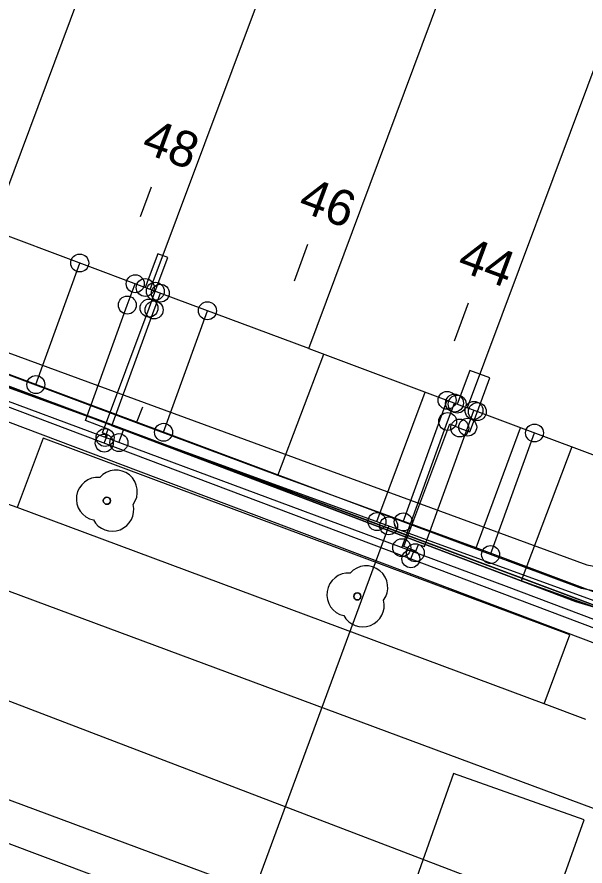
# Model space of a CAD drawing. Extents: x 192672 to 192910, y 446344 to 446512.
# Drawn here: x 192703.44 to 192719.28, y 446406.75 to 446430.41 of the extents above; entities that cross this region are included whole.
import ezdxf

# ---------------------------------------------------------------- set-up
doc = ezdxf.new("R2010")
doc.units = 0
for name, color, linetype in [('B-OI-KL-()_MANTELBUIS_WATER-G', 7, 'Continuous'), ('B-OI-KL-()_PUNTVANLEVERING_WATER-S', 7, 'Continuous'), ('B-OI-KL-BUISLEIDING_OLIEGASCHEMICALIEN_GASLAGEDRUK-G', 7, 'Continuous'), ('B-OI-KL-DATA-G', 7, 'Continuous'), ('B-OI-KL-DATA_GTWP-S', 7, 'Continuous'), ('B-OI-KL-DATA_KABELBED-G', 7, 'Continuous'), ('B-OI-KL-DATA_MOF-S', 7, 'Continuous'), ('B-OI-KL-ET_LS-G', 7, 'Continuous'), ('B-OI-KL-ET_LS_DELIVERYPOINT-S', 7, 'Continuous'), ('B-OI-KL-ET_LS_MOF-S', 7, 'Continuous'), ('B-OI-KL-ET_MS-G', 7, 'Continuous'), ('B-OI-KL-GAS_LD_AFTAKZADEL-S', 7, 'Continuous'), ('B-OI-KL-GAS_LD_DELIVERYPOINT-S', 7, 'Continuous'), ('B-OI-KL-GAS_LD_OVERGANGSSTUK-S', 7, 'Continuous'), ('B-OI-KL-WATER-G', 7, 'Continuous'), ('B-OI-RI-RIOOLVRIJVERVAL-G', 7, 'Continuous'), ('boom', 7, 'Continuous'), ('Default', 7, 'Continuous'), ('huisnummerreeks BGT', 7, 'Continuous'), ('kant open verharding', 7, 'Continuous'), ('kant verharding', 7, 'Continuous'), ('pand op maaiveld vlak', 7, 'Continuous'), ('verkeerseiland - berm', 7, 'Continuous')]:
    doc.layers.add(name, color=color, linetype=linetype)

# ---------------------------------------------------------------- blocks, each defined once
blk = doc.blocks.new('B-OI-KL-GAS_LD_AFTAKZADEL-S')
at = {"layer": 'Default'}
blk.add_circle((0, 0), 0.25, dxfattribs=at)
blk = doc.blocks.new('B-OI-KL-GAS_LD_DELIVERYPOINT-S')
at = {"layer": 'Default'}
blk.add_circle((0, 0), 0.25, dxfattribs=at)
blk = doc.blocks.new('B-OI-KL-GAS_LD_OVERGANGSSTUK-S')
at = {"layer": 'Default'}
blk.add_circle((0, 0), 0.25, dxfattribs=at)
blk = doc.blocks.new('B-OI-KL-ET_LS_DELIVERYPOINT-S')
at = {"layer": 'Default'}
blk.add_circle((0, 0), 0.25, dxfattribs=at)
blk = doc.blocks.new('B-OI-KL-ET_LS_MOF-S')
at = {"layer": 'Default'}
blk.add_circle((0, 0), 0.25, dxfattribs=at)
blk = doc.blocks.new('B-OI-KL-()_PUNTVANLEVERING_WATER-S')
at = {"layer": 'Default'}
blk.add_circle((0, 0), 0.25, dxfattribs=at)
blk = doc.blocks.new('B-OI-KL-DATA_GTWP-S')
at = {"layer": 'Default'}
blk.add_circle((0, 0), 0.25, dxfattribs=at)
blk = doc.blocks.new('B-OI-KL-DATA_MOF-S')
at = {"layer": 'Default'}
blk.add_circle((0, 0), 0.25, dxfattribs=at)

msp = doc.modelspace()

# ---------------------------------------------------------------- linework, layer by layer
at = {"layer": 'B-OI-KL-()_MANTELBUIS_WATER-G'}
msp.add_lwpolyline([(192714.72, 446419.671), (192714.825, 446419.952)], dxfattribs=at)
at = {"layer": 'B-OI-KL-BUISLEIDING_OLIEGASCHEMICALIEN_GASLAGEDRUK-G'}
for points in [[(192739.245, 446406.116), (192738.416, 446406.482), (192717.09, 446414.534), (192687.866, 446425.386), (192686.502, 446425.892), (192685.933, 446426.1), (192675.743, 446429.821)], [(192706.519, 446422.379), (192706.74, 446422.973)], [(192707.265, 446422.243), (192707.44, 446422.711)], [(192705.899, 446418.689), (192705.986, 446418.924), (192705.349, 446419.16), (192706.519, 446422.379)], [(192706.285, 446418.546), (192706.414, 446418.893), (192706.091, 446419.013), (192707.265, 446422.243)], [(192715.448, 446419.136), (192715.639, 446419.648)], [(192716.007, 446418.977), (192716.182, 446419.445)], [(192714.168, 446415.619), (192715.448, 446419.136)], [(192714.547, 446415.478), (192714.634, 446415.712), (192714.799, 446415.651), (192716.007, 446418.977)]]:
    msp.add_lwpolyline(points, dxfattribs=at)
at = {"layer": 'B-OI-KL-DATA-G'}
for points in [[(192768.74, 446486.807), (192749.794, 446435.599), (192742.072, 446415.039), (192739.06, 446406.841), (192720.2, 446413.77), (192719.012, 446414.118), (192696.077, 446422.823), (192683.193, 446427.673), (192678.122, 446429.261), (192675.743, 446430.156)], [(192675.743, 446430.36), (192720.2, 446413.771), (192739.906, 446406.53), (192752.421, 446411.058), (192770.152, 446404.44), (192773.577, 446403.064), (192825.629, 446383.71), (192826.856, 446388.539), (192834.171, 446407.983), (192839.017, 446421.742), (192838.042, 446426.7), (192842.865, 446440.095), (192846.683, 446450.008), (192848.26, 446453.903), (192848.365, 446454.374), (192848.254, 446454.945), (192844.011, 446462.681), (192860.643, 446470.952)], [(192745.236, 446436.264), (192745.276, 446436.371), (192749.491, 446434.791), (192742.072, 446415.039), (192739.06, 446406.841), (192720.2, 446413.77), (192719.012, 446414.118), (192696.077, 446422.823), (192683.193, 446427.673), (192678.122, 446429.261), (192675.743, 446430.156)], [(192737.667, 446407.73), (192737.22, 446407.782), (192736.663, 446407.985), (192736.03, 446408.286), (192735.626, 446408.365), (192729.863, 446410.472), (192728.465, 446411.08), (192721.146, 446413.773), (192716.247, 446415.615), (192710.715, 446417.628), (192706.774, 446419.101), (192701.477, 446421.077), (192698.04, 446422.325), (192693.262, 446424.115), (192691.867, 446424.65), (192684.239, 446427.468), (192680.591, 446428.834), (192677.798, 446429.859), (192675.743, 446430.624)], [(192675.743, 446430.156), (192678.122, 446429.261), (192683.193, 446427.673), (192696.077, 446422.823), (192719.012, 446414.118), (192720.2, 446413.77), (192739.06, 446406.841), (192738.917, 446406.249), (192738.75, 446405.758), (192738.438, 446405.088), (192738.002, 446404.406), (192737.543, 446403.858), (192737.067, 446403.408), (192736.56, 446403.025), (192736.06, 446402.723), (192733.684, 446396.245), (192734.518, 446394.712), (192730.316, 446383.423), (192727.316, 446375.697), (192722.899, 446364.033), (192722.458, 446362.715), (192718.077, 446351.086), (192716.68, 446347.404), (192715.968, 446345.556)], [(192675.743, 446430.156), (192678.122, 446429.261), (192683.193, 446427.673), (192696.077, 446422.823), (192719.012, 446414.118), (192720.2, 446413.77), (192739.06, 446406.841), (192738.917, 446406.249), (192738.75, 446405.758), (192738.438, 446405.088), (192738.002, 446404.406), (192737.543, 446403.858), (192737.067, 446403.408), (192736.56, 446403.025), (192736.06, 446402.723), (192733.684, 446396.245), (192734.518, 446394.712), (192730.316, 446383.423), (192727.316, 446375.697), (192722.899, 446364.033), (192722.458, 446362.715), (192718.077, 446351.086), (192716.68, 446347.404), (192715.968, 446345.556)], [(192675.743, 446430.156), (192678.122, 446429.261), (192683.193, 446427.673), (192696.077, 446422.823), (192719.012, 446414.118), (192720.2, 446413.77), (192739.06, 446406.841), (192738.917, 446406.249), (192738.75, 446405.758), (192738.438, 446405.088), (192738.002, 446404.406), (192737.543, 446403.858), (192737.067, 446403.408), (192736.56, 446403.025), (192736.06, 446402.723), (192733.684, 446396.245), (192734.518, 446394.712), (192730.316, 446383.423), (192727.316, 446375.697), (192722.899, 446364.033), (192722.458, 446362.715), (192718.077, 446351.086), (192716.68, 446347.404), (192715.968, 446345.556)], [(192675.743, 446430.156), (192678.122, 446429.261), (192683.193, 446427.673), (192696.077, 446422.823), (192719.012, 446414.118), (192720.2, 446413.77), (192739.06, 446406.841), (192738.917, 446406.249), (192738.75, 446405.758), (192738.438, 446405.088), (192738.002, 446404.406), (192737.543, 446403.858), (192737.067, 446403.408), (192736.56, 446403.025), (192736.06, 446402.723), (192733.684, 446396.245), (192734.518, 446394.712), (192730.316, 446383.423), (192727.316, 446375.697), (192722.899, 446364.033), (192722.458, 446362.715), (192718.077, 446351.086), (192716.68, 446347.404), (192715.968, 446345.556)], [(192675.743, 446430.156), (192678.122, 446429.261), (192683.193, 446427.673), (192696.077, 446422.823), (192719.012, 446414.118), (192720.2, 446413.77), (192739.06, 446406.841), (192738.917, 446406.249), (192738.75, 446405.758), (192738.438, 446405.088), (192738.002, 446404.406), (192737.543, 446403.858), (192737.067, 446403.408), (192736.56, 446403.025), (192736.06, 446402.723), (192733.684, 446396.245), (192734.518, 446394.712), (192730.316, 446383.423), (192727.316, 446375.697), (192722.899, 446364.033), (192722.458, 446362.715), (192718.077, 446351.086), (192716.68, 446347.404), (192715.968, 446345.556)], [(192675.743, 446430.156), (192678.122, 446429.261), (192683.193, 446427.673), (192696.077, 446422.823), (192719.012, 446414.118), (192720.2, 446413.77), (192739.06, 446406.841), (192738.917, 446406.249), (192738.75, 446405.758), (192738.438, 446405.088), (192738.002, 446404.406), (192737.543, 446403.858), (192737.067, 446403.408), (192736.56, 446403.025), (192736.06, 446402.723), (192733.684, 446396.245), (192734.518, 446394.712), (192730.316, 446383.423), (192727.316, 446375.697), (192722.899, 446364.033), (192722.458, 446362.715), (192718.077, 446351.086), (192716.68, 446347.404), (192715.968, 446345.556)], [(192707.18, 446425.664), (192706.88, 446424.842)], [(192711.544, 446424.067), (192711.169, 446423.045)], [(192716.02, 446422.43), (192715.633, 446421.374)], [(192715.968, 446345.556), (192716.68, 446347.404), (192718.077, 446351.086), (192722.458, 446362.715), (192722.899, 446364.033), (192727.316, 446375.697), (192730.316, 446383.423), (192734.518, 446394.712), (192733.684, 446396.245), (192736.06, 446402.723), (192736.56, 446403.025), (192737.067, 446403.408), (192737.543, 446403.858), (192738.002, 446404.406), (192738.438, 446405.088), (192738.75, 446405.758), (192738.917, 446406.249), (192739.06, 446406.841), (192720.2, 446413.77), (192719.012, 446414.118), (192698.154, 446422.035)], [(192706.774, 446419.101), (192701.477, 446421.077)], [(192710.715, 446417.628), (192712.001, 446421.008)], [(192715.968, 446345.556), (192716.68, 446347.404), (192718.077, 446351.086), (192722.458, 446362.715), (192722.899, 446364.033), (192727.316, 446375.697), (192730.316, 446383.423), (192734.518, 446394.712), (192733.684, 446396.245), (192736.06, 446402.723), (192736.56, 446403.025), (192737.067, 446403.408), (192737.543, 446403.858), (192738.002, 446404.406), (192738.438, 446405.088), (192738.75, 446405.758), (192738.917, 446406.249), (192739.06, 446406.841), (192720.2, 446413.77), (192719.012, 446414.118), (192703.056, 446420.174)], [(192706.774, 446419.101), (192706.951, 446419.545)], [(192710.715, 446417.628), (192706.774, 446419.101)], [(192716.247, 446415.615), (192717.483, 446418.959)], [(192715.968, 446345.556), (192716.68, 446347.404), (192718.077, 446351.086), (192722.458, 446362.715), (192722.899, 446364.033), (192727.316, 446375.697), (192730.316, 446383.423), (192734.518, 446394.712), (192733.684, 446396.245), (192736.06, 446402.723), (192736.56, 446403.025), (192737.067, 446403.408), (192737.543, 446403.858), (192738.002, 446404.406), (192738.438, 446405.088), (192738.75, 446405.758), (192738.917, 446406.249), (192739.06, 446406.841), (192720.2, 446413.77), (192719.012, 446414.118), (192707.704, 446418.41)], [(192716.247, 446415.615), (192710.715, 446417.628)], [(192721.146, 446413.773), (192716.247, 446415.615)]]:
    msp.add_lwpolyline(points, dxfattribs=at)
at = {"layer": 'B-OI-KL-DATA_KABELBED-G'}
for points in [[(192738.388, 446407.619), (192734.688, 446408.978), (192724.883, 446412.582), (192723.845, 446412.963), (192720.372, 446414.239), (192719.183, 446414.479), (192716.646, 446415.427), (192714.21, 446416.337), (192707.529, 446418.834), (192703.97, 446420.164), (192697.852, 446422.451), (192697.2, 446422.694), (192695.696, 446423.256), (192692.683, 446424.382), (192687.423, 446426.348), (192680.18, 446429.054), (192675.857, 446430.67), (192675.743, 446430.712)], [(192707.18, 446425.664), (192706.88, 446424.842)], [(192711.544, 446424.067), (192711.169, 446423.045)], [(192703.97, 446420.164), (192705.192, 446423.551)], [(192716.02, 446422.43), (192715.633, 446421.374)], [(192707.529, 446418.834), (192708.752, 446422.221)], [(192704.85, 446419.493), (192703.056, 446420.174)], [(192714.21, 446416.337), (192715.433, 446419.725)], [(192707.704, 446418.41), (192704.85, 446419.493)], [(192716.646, 446415.427), (192717.869, 446418.815)], [(192709.195, 446417.844), (192707.704, 446418.41)], [(192718.912, 446418.425), (192717.496, 446414.693)], [(192733.82, 446395.718), (192726.444, 446398.553), (192717.381, 446402.036), (192715.981, 446402.574), (192711.535, 446404.244), (192702.923, 446407.477), (192692.564, 446411.367), (192684.205, 446414.506), (192682.207, 446415.256), (192682.206, 446415.257), (192675.743, 446417.684)], [(192713.651, 446416.153), (192709.195, 446417.844)], [(192717.496, 446414.693), (192713.651, 446416.153)], [(192725.038, 446411.993), (192717.496, 446414.693)]]:
    msp.add_lwpolyline(points, dxfattribs=at)
at = {"layer": 'B-OI-KL-ET_LS-G'}
for points in [[(192675.743, 446430.115), (192687.837, 446425.34), (192737.952, 446406.43)], [(192751.683, 446410.693), (192751.552, 446410.731), (192751.472, 446410.738), (192751.395, 446410.716), (192751.332, 446410.668), (192751.29, 446410.599), (192748.269, 446402.545), (192740.519, 446405.455), (192737.866, 446406.039), (192687.696, 446424.966), (192675.743, 446429.685)], [(192707.299, 446422.764), (192707.649, 446423.7), (192707.369, 446423.805), (192707.019, 446422.868)], [(192707.124, 446422.295), (192707.299, 446422.764)], [(192705.877, 446418.533), (192705.965, 446418.767), (192705.826, 446418.819), (192707.124, 446422.295)], [(192716.276, 446419.41), (192716.626, 446420.347), (192716.064, 446420.557), (192715.714, 446419.62)], [(192715.785, 446418.953), (192716.066, 446418.848), (192716.276, 446419.41)], [(192714.423, 446415.308), (192714.511, 446415.542), (192714.23, 446415.648), (192715.508, 446419.068), (192715.785, 446418.953)]]:
    msp.add_lwpolyline(points, dxfattribs=at)
at = {"layer": 'B-OI-KL-ET_MS-G'}
msp.add_lwpolyline([(192675.743, 446430.392), (192719.08, 446414.198), (192720.2, 446413.771), (192739.907, 446406.53), (192740.419, 446406.767), (192749.859, 446410.199), (192752.421, 446411.058), (192770.152, 446404.44), (192774.571, 446402.692), (192787.766, 446397.768), (192806.764, 446390.772), (192825.096, 446383.91)], dxfattribs=at)
at = {"layer": 'B-OI-KL-WATER-G'}
msp.add_line((192675.743, 446430.057), (192738.889, 446407.111), dxfattribs=at)
for points in [[(192713.477, 446416.346), (192714.825, 446419.952)], [(192713.804, 446416.227), (192706.896, 446397.49)]]:
    msp.add_lwpolyline(points, dxfattribs=at)
at = {"layer": 'B-OI-RI-RIOOLVRIJVERVAL-G'}
msp.add_lwpolyline([(192692.66, 446415.38), (192716.55, 446406.25)], dxfattribs=at)
at = {"layer": 'boom'}
for centre in [(192705.949, 446416.928), (192712.93, 446414.262)]:
    msp.add_circle(centre, 0.1, dxfattribs=at)
for centre, radius, start, end in [((192706.199, 446417.178), 0.6, 323.5446, 138.4658), ((192705.699, 446416.978), 0.6, 85.137, 257.7544), ((192705.949, 446416.928), 0.1, 0, 180), ((192705.949, 446416.928), 0.1, 180, 0), ((192706.099, 446416.678), 0.6, 208.5058, 13.8356), ((192713.18, 446414.512), 0.6, 323.5446, 138.4658), ((192712.68, 446414.312), 0.6, 85.137, 257.7544), ((192712.93, 446414.262), 0.1, 0, 180), ((192713.08, 446414.012), 0.6, 208.5058, 13.8356), ((192712.93, 446414.262), 0.1, 180, 0)]:
    msp.add_arc(centre, radius, start, end, dxfattribs=at)
at = {"layer": 'kant open verharding'}
for points in [[(192675.743, 446431.332), (192697.987, 446422.959), (192719.324, 446415.141), (192720.614, 446414.897)], [(192719.251, 446408.036), (192715.613, 446409.33), (192714.055, 446404.947), (192717.693, 446403.653), (192719.251, 446408.036)]]:
    msp.add_lwpolyline(points, dxfattribs=at)
at = {"layer": 'kant verharding'}
for p, q in [((192675.743, 446424.623), (192733.082, 446403.313)), ((192675.743, 446418.762), (192731.114, 446398.266)), ((192703.446, 446416.734), (192702.166, 446417.209)), ((192719.304, 446410.835), (192718.14, 446411.268))]:
    msp.add_line(p, q, dxfattribs=at)
at = {"layer": 'pand op maaiveld vlak'}
for p, q in [((192702.742, 446424.467), (192706.928, 446435.671)), ((192707.159, 446422.816), (192711.346, 446434.02)), ((192711.577, 446421.166), (192715.763, 446432.369)), ((192720.181, 446430.718), (192715.995, 446419.515)), ((192707.159, 446422.816), (192702.742, 446424.467)), ((192711.577, 446421.166), (192707.159, 446422.816)), ((192711.577, 446421.166), (192715.995, 446419.515))]:
    msp.add_line(p, q, dxfattribs=at)
msp.add_lwpolyline([(192724.599, 446429.067), (192722.99, 446424.96), (192720.412, 446417.864), (192715.995, 446419.515)], dxfattribs=at)
at = {"layer": 'verkeerseiland - berm'}
msp.add_line((192718.14, 446411.268), (192703.446, 446416.734), dxfattribs=at)
msp.add_lwpolyline([(192718.14, 446411.268), (192718.857, 446413.191), (192704.17, 446418.672), (192703.446, 446416.734)], dxfattribs=at)

# ---------------------------------------------------------------- block references
at = {"layer": 'B-OI-KL-()_PUNTVANLEVERING_WATER-S'}
for p in [(192713.477, 446416.346), (192713.804, 446416.227)]:
    msp.add_blockref('B-OI-KL-()_PUNTVANLEVERING_WATER-S', p, dxfattribs=at)
at = {"layer": 'B-OI-KL-DATA_GTWP-S'}
for p in [(192705.192, 446423.551), (192708.752, 446422.221), (192703.97, 446420.164), (192715.433, 446419.725), (192707.529, 446418.834), (192717.869, 446418.815), (192714.21, 446416.337), (192716.646, 446415.427)]:
    msp.add_blockref('B-OI-KL-DATA_GTWP-S', p, dxfattribs=at)
at = {"layer": 'B-OI-KL-DATA_MOF-S'}
for p in [(192703.97, 446420.164), (192707.529, 446418.834), (192714.211, 446416.337), (192716.646, 446415.427)]:
    msp.add_blockref('B-OI-KL-DATA_MOF-S', p, dxfattribs=at)
at = {"layer": 'B-OI-KL-ET_LS_DELIVERYPOINT-S'}
for p in [(192707.019, 446422.868), (192707.299, 446422.764), (192715.714, 446419.62), (192716.276, 446419.41)]:
    msp.add_blockref('B-OI-KL-ET_LS_DELIVERYPOINT-S', p, dxfattribs=at)
at = {"layer": 'B-OI-KL-ET_LS_MOF-S'}
for p in [(192707.124, 446422.295), (192715.785, 446418.953), (192705.877, 446418.533), (192714.423, 446415.308)]:
    msp.add_blockref('B-OI-KL-ET_LS_MOF-S', p, dxfattribs=at)
at = {"layer": 'B-OI-KL-GAS_LD_AFTAKZADEL-S'}
for p in [(192705.899, 446418.689), (192706.285, 446418.546), (192714.168, 446415.619), (192714.547, 446415.478)]:
    msp.add_blockref('B-OI-KL-GAS_LD_AFTAKZADEL-S', p, dxfattribs=at)
at = {"layer": 'B-OI-KL-GAS_LD_DELIVERYPOINT-S'}
for p in [(192706.74, 446422.973), (192707.44, 446422.711), (192715.639, 446419.648), (192716.182, 446419.445)]:
    msp.add_blockref('B-OI-KL-GAS_LD_DELIVERYPOINT-S', p, dxfattribs=at)
at = {"layer": 'B-OI-KL-GAS_LD_OVERGANGSSTUK-S'}
for p in [(192706.519, 446422.379), (192707.265, 446422.243), (192715.448, 446419.136), (192716.007, 446418.977)]:
    msp.add_blockref('B-OI-KL-GAS_LD_OVERGANGSSTUK-S', p, dxfattribs=at)

# ---------------------------------------------------------------- texts
at = {"layer": 'huisnummerreeks BGT'}
for s, p in [('48', (192706.872, 446426.659)), ('46', (192711.242, 446425.027)), ('44', (192715.674, 446423.37))]:
    msp.add_text(s, height=1, rotation=339.6, dxfattribs=at).set_placement(p)

doc.saveas('drawing.dxf')
